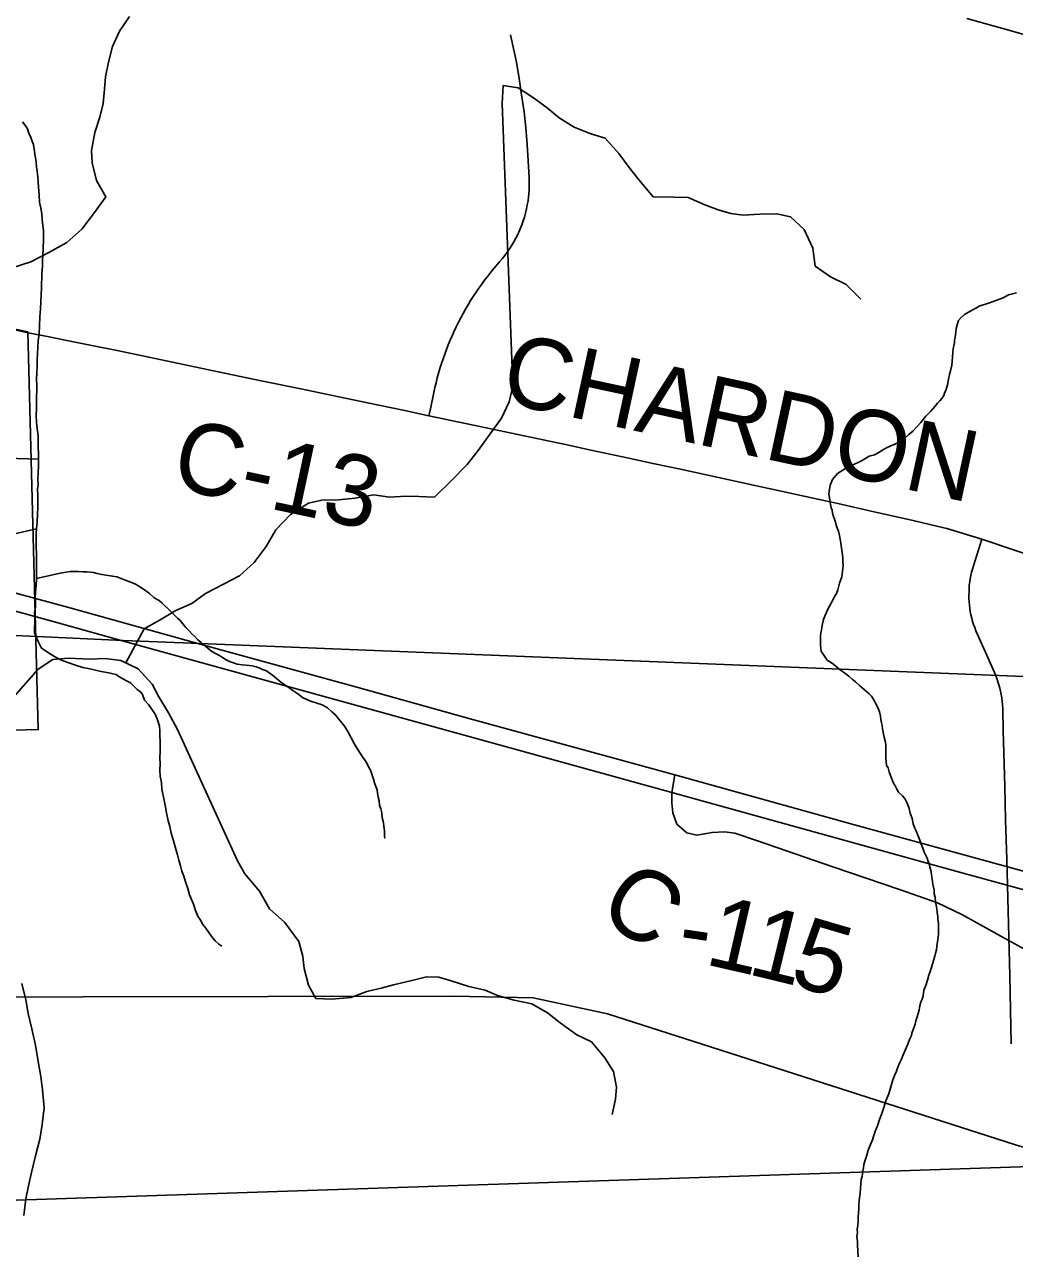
# Model space of a CAD drawing. Extents: x -6.1 to 38, y -7.7 to 22.
# Drawn here: x 7.096 to 7.886, y 19.438 to 20.415 of the extents above; entities that cross this region are included whole.
import ezdxf

# ---------------------------------------------------------------- set-up
doc = ezdxf.new("R2010")
doc.units = 0
for name, color, linetype in [('GM_X_Corporation', 7, 'Continuous'), ('GM_X_County_Road', 7, 'Continuous'), ('GM_X_County_Road_Text', 7, 'Continuous'), ('GM_X_Major_River', 7, 'Continuous'), ('GM_X_Minor_River', 7, 'Continuous'), ('GM_X_Rail_Line', 7, 'Continuous'), ('GM_X_Township_Road', 7, 'Continuous'), ('GM_X_US_Route', 7, 'Continuous')]:
    doc.layers.add(name, color=color, linetype=linetype)

msp = doc.modelspace()

# ---------------------------------------------------------------- linework, layer by layer
at = {"layer": 'GM_X_Corporation'}
for points in [[(6.8881, 19.93659), (7.17492, 19.92346), (7.23616, 19.921), (8.02661, 19.88922), (8.03683, 20.34208), (8.04941, 20.9), (3.3101, 20.9)], [(7.04939, 19.85064), (7.10715, 19.85216), (7.09878, 20.16988), (7.07542, 20.17458)], [(6.8881, 19.93659), (7.17492, 19.92346), (7.23616, 19.921), (8.02661, 19.88922), (8.02125, 19.70471), (8.02079, 19.68982), (8.0189, 19.62846), (7.99279, 18.77986), (7.97287, 17.92154), (7.97183, 17.87641), (7.95308, 17.06692), (7.95307, 17.06643), (7.93594, 16.3267), (7.92512, 16.10977), (7.91657, 15.91251), (7.90988, 15.74002), (7.90533, 15.62285), (7.88899, 15.0865), (7.88923, 14.89059), (7.27984, 14.90301), (6.7864, 14.92029)]]:
    msp.add_lwpolyline(points, dxfattribs=at)
for points in [[(8.9, 19.53649), (8.9, 20.9), (6.96628, 20.9), (6.97445, 20.38052), (6.97563, 20.30513), (6.97663, 20.24175), (6.9774, 20.19314), (6.99327, 19.47331), (8.77312, 19.53228), (8.77571, 19.53237)], [(8.9, 14.68725), (8.9, 19.53649), (8.77571, 19.53237), (8.77312, 19.53228), (6.99327, 19.47331), (6.99349, 19.46054), (7.03821, 16.8882), (7.05054, 16.17866), (7.07262, 15.21743), (7.07601, 15.03919), (7.07603, 15.03845), (7.07902, 14.88093), (7.08348, 14.64684), (7.55487, 14.65733), (8.5875, 14.68029)]]:
    msp.add_lwpolyline(points, close=True, dxfattribs=at)
at = {"layer": 'GM_X_County_Road'}
for points in [[(8.03903, 20.34126), (8.03704, 20.34154), (8.02539, 20.34562), (8.01048, 20.35417), (7.98562, 20.36888), (7.9597, 20.38467), (7.93887, 20.39335), (7.91146, 20.40209), (7.88363, 20.41004), (7.84843, 20.41978)], [(7.0758, 20.17379), (7.08704, 20.17163), (7.09903, 20.16903)], [(7.09903, 20.16903), (7.11444, 20.166), (7.12985, 20.16295), (7.14999, 20.15884), (7.17013, 20.15474), (7.20054, 20.14838), (7.22821, 20.14259), (7.25589, 20.13682), (7.2863, 20.13048), (7.31672, 20.12413), (7.34714, 20.1178), (7.37755, 20.11145), (7.39829, 20.10713), (7.41902, 20.10281), (7.44941, 20.09636), (7.4798, 20.08992), (7.51019, 20.08347), (7.52919, 20.07944), (7.54819, 20.07541), (7.57857, 20.06889), (7.59913, 20.06448), (7.61969, 20.06006), (7.65006, 20.05348), (7.68043, 20.0469), (7.70003, 20.04265), (7.71963, 20.0384), (7.7455, 20.03267), (7.77552, 20.02588), (7.80554, 20.0191), (7.81979, 20.01579), (7.8323, 20.01269), (7.86032, 20.00411), (7.88492, 19.99592), (7.90953, 19.9878)], [(7.61518, 19.81605), (7.61297, 19.80194), (7.61275, 19.79377), (7.61371, 19.78565), (7.61695, 19.77679), (7.62472, 19.76989), (7.63281, 19.768), (7.64501, 19.7701), (7.65494, 19.77053), (7.66315, 19.76945), (7.68214, 19.7632), (7.74151, 19.74268), (7.79461, 19.72455), (7.82483, 19.71398), (7.84447, 19.70448), (7.87556, 19.68721), (7.89974, 19.67404), (7.92627, 19.65966), (7.95398, 19.64481), (7.97576, 19.63639), (7.98522, 19.63324), (8.00249, 19.63), (8.01715, 19.62817)]]:
    msp.add_lwpolyline(points, dxfattribs=at)
at = {"layer": 'GM_X_Major_River'}
msp.add_lwpolyline([(7.09564, 19.46433), (7.09706, 19.47761), (7.09927, 19.48786), (7.10184, 19.4985), (7.10478, 19.51179), (7.10848, 19.52509), (7.11029, 19.53686), (7.11172, 19.55014), (7.11049, 19.56454), (7.10929, 19.57515), (7.10694, 19.58727), (7.10497, 19.60015), (7.10186, 19.6134), (7.09914, 19.62552), (7.09717, 19.63651), (7.09406, 19.64938)], dxfattribs=at)
at = {"layer": 'GM_X_Minor_River'}
for points in [[(7.08638, 20.22075), (7.10111, 20.22572), (7.11546, 20.23297), (7.12981, 20.24097), (7.14188, 20.25162), (7.15206, 20.26492), (7.1611, 20.27746), (7.1535, 20.29071), (7.15005, 20.30473), (7.14965, 20.31459), (7.15225, 20.329), (7.15638, 20.34115), (7.159, 20.35215), (7.1601, 20.36353), (7.16083, 20.37339), (7.16306, 20.38515), (7.16643, 20.39767), (7.17207, 20.40982), (7.17998, 20.4216)], [(7.17691, 19.90557), (7.19158, 19.93253), (7.20442, 19.93977), (7.21688, 19.94739), (7.22972, 19.95274), (7.24067, 19.96073), (7.25502, 19.96836), (7.26786, 19.97484), (7.27955, 19.98549), (7.28897, 19.99841), (7.29687, 20.0117), (7.30856, 20.02387), (7.3229, 20.03301), (7.33349, 20.03531), (7.34672, 20.03573), (7.35996, 20.03691), (7.37507, 20.03961), (7.38756, 20.03775), (7.40042, 20.03854), (7.41101, 20.0382), (7.42349, 20.03785), (7.43669, 20.05078), (7.44951, 20.06371), (7.45818, 20.07511), (7.4691, 20.09031), (7.47701, 20.10095), (7.48302, 20.11385), (7.48601, 20.12637), (7.47743, 20.35194), (7.47815, 20.36635), (7.49025, 20.36449), (7.50238, 20.35657), (7.51337, 20.34864), (7.52285, 20.3407), (7.53497, 20.33315), (7.54822, 20.32788), (7.55957, 20.3245), (7.57058, 20.31202), (7.57893, 20.30105), (7.5869, 20.29084), (7.5979, 20.2776), (7.61454, 20.27727), (7.62589, 20.27692), (7.63914, 20.27127), (7.64974, 20.26713), (7.65996, 20.26413), (7.6698, 20.26302), (7.68303, 20.26382), (7.69665, 20.26386), (7.70762, 20.26161), (7.71862, 20.25141), (7.72547, 20.23664), (7.7274, 20.22224), (7.73953, 20.21355), (7.75202, 20.20752), (7.76378, 20.1958)], [(7.0945, 20.33738), (7.09722, 20.33401), (7.0984, 20.33175), (7.0996, 20.32835), (7.10118, 20.32495), (7.10239, 20.32117), (7.10318, 20.31929), (7.1036, 20.31701), (7.10403, 20.31436), (7.10446, 20.31132), (7.10489, 20.30867), (7.10533, 20.30526), (7.10578, 20.30146), (7.10622, 20.29767), (7.10668, 20.29349), (7.10714, 20.28932), (7.10721, 20.28514), (7.1077, 20.27906), (7.10818, 20.27337), (7.10903, 20.26844), (7.10987, 20.26389), (7.11033, 20.25934), (7.11079, 20.25478), (7.11124, 20.25099), (7.11132, 20.24681), (7.11138, 20.24301), (7.11085, 20.23045), (7.11053, 20.22702), (7.11061, 20.22284), (7.11029, 20.21903), (7.10998, 20.2156), (7.11004, 20.21218), (7.10972, 20.20876), (7.10979, 20.20495), (7.10951, 20.19924), (7.10923, 20.19392), (7.10895, 20.18821), (7.1083, 20.18173), (7.10805, 20.1745), (7.10779, 20.16804), (7.10713, 20.1627), (7.10684, 20.15737), (7.10655, 20.15242), (7.10626, 20.14747), (7.10635, 20.14253), (7.10607, 20.13683), (7.10578, 20.13188), (7.10587, 20.12694), (7.10594, 20.12314), (7.10565, 20.11781), (7.10573, 20.11324), (7.10582, 20.1083), (7.10554, 20.10297), (7.10564, 20.09765), (7.10611, 20.09234), (7.10697, 20.08665), (7.10706, 20.08171), (7.10714, 20.07715), (7.10722, 20.07297), (7.10731, 20.06802), (7.1074, 20.06308), (7.10712, 20.05699), (7.10684, 20.05167), (7.10691, 20.04786), (7.1066, 20.04406), (7.10668, 20.03949), (7.10676, 20.03494), (7.10686, 20.02961), (7.10657, 20.02428), (7.1063, 20.01819), (7.10565, 20.01248), (7.10533, 20.00905), (7.10543, 20.00335), (7.10552, 19.99803), (7.10563, 19.99233), (7.10574, 19.98625), (7.10559, 19.97294), (7.10532, 19.96723), (7.10503, 19.9619), (7.10473, 19.95771), (7.10479, 19.95429), (7.10486, 19.95011), (7.10419, 19.94515), (7.10424, 19.94249), (7.10428, 19.94021), (7.10434, 19.93717), (7.10402, 19.93374), (7.10409, 19.92956)], [(7.84173, 20.17887), (7.84397, 20.18119), (7.84658, 20.18352), (7.84846, 20.1847), (7.85146, 20.18665), (7.85598, 20.18901), (7.85823, 20.19019), (7.8605, 20.19099), (7.86314, 20.1918), (7.86654, 20.193), (7.87447, 20.19581), (7.87748, 20.197), (7.88162, 20.19936), (7.88804, 20.20099)], [(7.73215, 19.91455), (7.73173, 19.91683), (7.73168, 19.91949), (7.73165, 19.92139), (7.73161, 19.92367), (7.73156, 19.92671), (7.73189, 19.92938), (7.73223, 19.93167), (7.73257, 19.93395), (7.73328, 19.93663), (7.73397, 19.94006), (7.73507, 19.94274), (7.73616, 19.94504), (7.73725, 19.94773), (7.73872, 19.95079), (7.73982, 19.95272), (7.74093, 19.95464), (7.74203, 19.95656), (7.74276, 19.95847), (7.74424, 19.96078), (7.74532, 19.96384), (7.74675, 19.96919), (7.74855, 19.97416), (7.74923, 19.97874), (7.74954, 19.98293), (7.74948, 19.98635), (7.74943, 19.98901), (7.749, 19.99166), (7.74769, 20.00115), (7.74725, 20.00418), (7.74682, 20.00721), (7.746, 20.01062), (7.74521, 20.01251), (7.74401, 20.01553), (7.74359, 20.0178), (7.74279, 20.02007), (7.74199, 20.02233), (7.74119, 20.02498), (7.74076, 20.02726), (7.73997, 20.02914), (7.73954, 20.0318), (7.7391, 20.03521), (7.73868, 20.03749), (7.73826, 20.03976), (7.73859, 20.04243), (7.73892, 20.04547), (7.73926, 20.04738), (7.73999, 20.04929), (7.74108, 20.05198), (7.74518, 20.05662), (7.75006, 20.05974), (7.75457, 20.06248), (7.75872, 20.06408), (7.7621, 20.06566), (7.76436, 20.06684), (7.76699, 20.06841), (7.77037, 20.07037), (7.77453, 20.07159), (7.77754, 20.07316), (7.78054, 20.07512), (7.78431, 20.07708), (7.7877, 20.07867), (7.79033, 20.07986), (7.79297, 20.08104), (7.79486, 20.08184), (7.79673, 20.08339), (7.79935, 20.08534), (7.80197, 20.08767), (7.80534, 20.09039), (7.81167, 20.09735), (7.81353, 20.09966), (7.81575, 20.10236), (7.81762, 20.1043), (7.81948, 20.10623), (7.82135, 20.10817), (7.82321, 20.11048), (7.82506, 20.11279), (7.82693, 20.11473), (7.82841, 20.11666), (7.82989, 20.11897), (7.83061, 20.12088), (7.83171, 20.12318), (7.83243, 20.12547), (7.83314, 20.12853), (7.83383, 20.13196), (7.83453, 20.13578), (7.8356, 20.1396), (7.83629, 20.14304), (7.83662, 20.14608), (7.83693, 20.14989), (7.83725, 20.15332), (7.83757, 20.15637), (7.83791, 20.15865), (7.83862, 20.16133), (7.83859, 20.16323), (7.83893, 20.16513), (7.83928, 20.16742), (7.83961, 20.16971), (7.83994, 20.17238), (7.84065, 20.17543), (7.84173, 20.17887)], [(7.10731, 20.06802), (7.06474, 20.06954)], [(7.10565, 20.01248), (7.07879, 20.00629)], [(7.10559, 19.97294), (7.12451, 19.97708), (7.12943, 19.97792), (7.13284, 19.97837), (7.1355, 19.97841), (7.13892, 19.97847), (7.14272, 19.97816), (7.14614, 19.97822), (7.14842, 19.97788), (7.15109, 19.97755), (7.15414, 19.97684), (7.15795, 19.97615), (7.16138, 19.97545), (7.16633, 19.97478), (7.16976, 19.97408), (7.17205, 19.97336), (7.17473, 19.97227), (7.17741, 19.97118), (7.18008, 19.97008), (7.18238, 19.96936), (7.18467, 19.96826), (7.18659, 19.96716), (7.1889, 19.96568), (7.19197, 19.96383), (7.19582, 19.96086), (7.19968, 19.95751), (7.20352, 19.95529), (7.20583, 19.95343), (7.21317, 19.94634), (7.2155, 19.94372), (7.2182, 19.94111), (7.22052, 19.93925), (7.22246, 19.93662), (7.22479, 19.93362), (7.2275, 19.93101), (7.22982, 19.92876), (7.23214, 19.92653), (7.23446, 19.9239), (7.23716, 19.92167), (7.23986, 19.91944), (7.24256, 19.91721), (7.24564, 19.9146), (7.24909, 19.91276), (7.25178, 19.91129), (7.25408, 19.90981), (7.25716, 19.90796), (7.25984, 19.90649), (7.2629, 19.9054), (7.26596, 19.90432), (7.26976, 19.904), (7.27318, 19.90369), (7.27547, 19.90335), (7.27775, 19.90301), (7.28118, 19.90231), (7.28348, 19.90159), (7.28616, 19.90012), (7.28922, 19.89903), (7.29152, 19.89755), (7.29422, 19.8957), (7.2973, 19.89309), (7.30077, 19.89011), (7.30385, 19.88788), (7.30731, 19.88566), (7.31039, 19.88344), (7.31423, 19.88084), (7.31808, 19.87787), (7.32191, 19.87604), (7.32536, 19.87458), (7.32803, 19.87387), (7.33032, 19.87315), (7.33223, 19.87242), (7.33415, 19.87169), (7.33606, 19.87059), (7.33798, 19.86948), (7.34145, 19.8665), (7.34376, 19.86464), (7.35154, 19.85489), (7.35427, 19.85076), (7.35702, 19.84549), (7.35938, 19.84097), (7.36173, 19.83721), (7.36407, 19.83345), (7.36603, 19.83044), (7.36798, 19.82743), (7.36955, 19.8248), (7.37073, 19.82254), (7.37229, 19.8199), (7.37349, 19.8165), (7.3747, 19.81272), (7.37551, 19.80969), (7.37671, 19.80667), (7.37752, 19.80403), (7.37794, 19.80137), (7.37838, 19.79834), (7.37919, 19.79531), (7.37963, 19.7919), (7.38045, 19.78887), (7.38126, 19.78584), (7.38171, 19.78167), (7.38252, 19.77902), (7.38342, 19.77143)], [(7.10409, 19.92956), (7.10687, 19.92315), (7.10963, 19.91711), (7.11347, 19.9149), (7.1154, 19.91341), (7.12001, 19.91045), (7.12499, 19.90788), (7.13073, 19.9057), (7.13684, 19.90353), (7.14257, 19.90173), (7.14829, 19.90069), (7.15286, 19.89963), (7.15744, 19.89857), (7.16354, 19.89754), (7.16658, 19.89683), (7.16926, 19.89612), (7.17156, 19.89464), (7.17463, 19.8928), (7.17809, 19.89096), (7.18077, 19.88948), (7.18347, 19.88687), (7.18618, 19.88426), (7.18888, 19.88202), (7.19043, 19.88015), (7.19203, 19.87562), (7.19513, 19.87225), (7.19747, 19.86887), (7.19942, 19.86624), (7.2006, 19.86398), (7.20178, 19.86134), (7.20258, 19.85908), (7.2038, 19.85491), (7.20425, 19.85112), (7.20446, 19.83934), (7.20454, 19.83477), (7.20425, 19.82983), (7.20434, 19.82489), (7.20405, 19.81994), (7.20451, 19.815), (7.20536, 19.81007), (7.20584, 19.80476), (7.20709, 19.79832), (7.20835, 19.79187), (7.2096, 19.78581), (7.21085, 19.77937), (7.21207, 19.77483), (7.21331, 19.76953), (7.21452, 19.76537), (7.21575, 19.76045), (7.21695, 19.75667), (7.21818, 19.75212), (7.21939, 19.74796), (7.22061, 19.74342), (7.22182, 19.73926), (7.22342, 19.73511), (7.22464, 19.73057), (7.22663, 19.72528), (7.22786, 19.72036), (7.22945, 19.71658), (7.23104, 19.71281), (7.23264, 19.7079), (7.23462, 19.70337), (7.23658, 19.69998), (7.23854, 19.69659), (7.24087, 19.69359), (7.24321, 19.69021), (7.24555, 19.68683), (7.24827, 19.68346), (7.25136, 19.68085), (7.25366, 19.67937)], [(7.04439, 19.82974), (7.10696, 19.90044), (7.11867, 19.90806), (7.13114, 19.90923), (7.14816, 19.90852), (7.16026, 19.90894), (7.17313, 19.90746), (7.18676, 19.90067), (7.19814, 19.88857), (7.20347, 19.87835), (7.21107, 19.86549), (7.21829, 19.85224), (7.26625, 19.74736), (7.27195, 19.73714), (7.28372, 19.72315), (7.2917, 19.70915), (7.30383, 19.69819), (7.31522, 19.68306), (7.31829, 19.67093), (7.31945, 19.66146), (7.32289, 19.6482), (7.3286, 19.6376), (7.34145, 19.63688), (7.35658, 19.63844), (7.36942, 19.64303), (7.38076, 19.64571), (7.39058, 19.6484), (7.40532, 19.65185), (7.41704, 19.65492), (7.42687, 19.65457), (7.43671, 19.65156), (7.45072, 19.64705), (7.46396, 19.64406), (7.47381, 19.63992), (7.48706, 19.63616), (7.50106, 19.63317), (7.51356, 19.626), (7.52379, 19.61807), (7.53705, 19.60863), (7.54879, 19.60298), (7.55942, 19.59012), (7.56626, 19.57914), (7.56857, 19.56664), (7.56784, 19.55716), (7.56523, 19.54502)], [(7.81021, 19.62849), (7.81091, 19.63155), (7.81162, 19.6346), (7.81272, 19.6369), (7.81343, 19.63958), (7.81411, 19.64415), (7.81556, 19.64798), (7.817, 19.65219), (7.81807, 19.65601), (7.81915, 19.65907), (7.82024, 19.66213), (7.82094, 19.66519), (7.82202, 19.66863), (7.82273, 19.6713), (7.82345, 19.6736), (7.82416, 19.67627), (7.82449, 19.67932), (7.82515, 19.68465), (7.82584, 19.68885), (7.82577, 19.69227), (7.82572, 19.69531), (7.82567, 19.69797), (7.82525, 19.70063), (7.8252, 19.70329), (7.82477, 19.70594), (7.82434, 19.70898), (7.8239, 19.71201), (7.82347, 19.71466), (7.82303, 19.71846), (7.82222, 19.72111), (7.82217, 19.72377), (7.82174, 19.72642), (7.82132, 19.72869), (7.8209, 19.73097), (7.82047, 19.734), (7.82004, 19.73666), (7.81961, 19.73969), (7.81879, 19.74272), (7.81837, 19.74499), (7.81758, 19.74688), (7.81677, 19.74953), (7.81559, 19.75179), (7.8144, 19.75443), (7.81321, 19.75745), (7.81201, 19.76085), (7.81082, 19.76387), (7.80764, 19.7718), (7.80646, 19.77406), (7.80564, 19.77708), (7.80481, 19.78125), (7.80322, 19.7854), (7.80239, 19.78919), (7.80119, 19.79221), (7.8004, 19.7941), (7.79921, 19.79674), (7.79689, 19.79936), (7.7938, 19.80235), (7.79261, 19.80461), (7.79105, 19.80724), (7.78987, 19.8095), (7.78868, 19.81214), (7.78748, 19.81554), (7.78629, 19.81856), (7.78547, 19.82159), (7.7843, 19.82347), (7.78386, 19.82689), (7.78382, 19.82879), (7.78379, 19.83107), (7.78372, 19.83449), (7.78368, 19.83715), (7.78362, 19.84019), (7.78319, 19.84322), (7.78237, 19.84625), (7.78195, 19.84852), (7.78154, 19.85042), (7.78112, 19.85269), (7.78069, 19.85535), (7.78027, 19.85762), (7.77984, 19.86027), (7.77942, 19.86293), (7.77859, 19.86633), (7.7774, 19.86973), (7.77582, 19.87275), (7.77464, 19.87501), (7.77347, 19.87689), (7.77229, 19.87877), (7.77036, 19.88064), (7.76457, 19.88586), (7.76265, 19.88734), (7.75955, 19.89033), (7.75686, 19.89256), (7.75416, 19.89479), (7.74992, 19.89814), (7.74761, 19.89962), (7.74414, 19.9026), (7.74222, 19.90409), (7.73952, 19.90594), (7.73722, 19.90742), (7.73527, 19.91005), (7.73371, 19.9123), (7.73215, 19.91455)], [(7.38342, 19.77143), (7.3835, 19.76687), (7.3839, 19.76574), (7.38352, 19.76573)], [(7.76172, 19.43104), (7.76117, 19.44092), (7.76112, 19.44358), (7.7607, 19.44547), (7.76066, 19.44775), (7.76099, 19.45042), (7.76095, 19.45308), (7.76126, 19.45651), (7.76158, 19.45994), (7.76152, 19.46336), (7.76185, 19.46602), (7.76216, 19.47021), (7.76212, 19.47249), (7.76243, 19.4763), (7.76309, 19.48202), (7.7634, 19.48582), (7.76371, 19.48963), (7.76403, 19.49306), (7.76475, 19.49536), (7.76508, 19.49764), (7.76542, 19.49993), (7.76576, 19.50222), (7.76609, 19.50489), (7.76717, 19.50833), (7.76861, 19.51254), (7.76968, 19.51636), (7.7715, 19.52095), (7.77295, 19.52478), (7.77403, 19.52822), (7.77548, 19.53205), (7.77693, 19.53588), (7.77874, 19.54086), (7.78055, 19.54583), (7.78199, 19.55042), (7.78379, 19.55577), (7.78597, 19.56152), (7.78777, 19.56687), (7.78918, 19.5726), (7.79101, 19.57644), (7.7921, 19.5795), (7.79318, 19.58256), (7.79464, 19.58601), (7.79611, 19.58908), (7.79756, 19.59252), (7.79939, 19.59674), (7.80121, 19.60095), (7.80266, 19.60478), (7.80412, 19.60785), (7.80447, 19.60976), (7.807, 19.61703), (7.80771, 19.6197), (7.80879, 19.62276), (7.8095, 19.62544), (7.81021, 19.62849)]]:
    msp.add_lwpolyline(points, dxfattribs=at)
at = {"layer": 'GM_X_Rail_Line'}
msp.add_lwpolyline([(6.19287, 19.69813), (6.21792, 19.65768), (6.25419, 19.613), (6.2935, 19.58374), (6.34004, 19.56589), (6.38312, 19.55199), (6.4273, 19.55367), (6.48418, 19.56365), (6.64401, 19.60019), (6.71957, 19.61741), (6.76764, 19.62675), (6.84656, 19.6383), (7.43863, 19.63931), (7.50222, 19.63795), (7.56146, 19.62521), (7.63701, 19.60108), (7.88712, 19.52077), (7.95726, 19.49994), (8.00695, 19.47618), (8.05679, 19.43987), (8.28809, 19.27109), (8.78458, 18.9138), (8.9, 18.83346)], dxfattribs=at)
at = {"layer": 'GM_X_Township_Road'}
for points in [[(7.41902, 20.10281), (7.42015, 20.10836), (7.42291, 20.12136), (7.42371, 20.12523), (7.42466, 20.12909), (7.42561, 20.13294), (7.42671, 20.13677), (7.4278, 20.14058), (7.42898, 20.14437), (7.43022, 20.14814), (7.43155, 20.15188), (7.43292, 20.1556), (7.43434, 20.1593), (7.43587, 20.16298), (7.43743, 20.16661), (7.43909, 20.17024), (7.44079, 20.17382), (7.44255, 20.17738), (7.44436, 20.18091), (7.44625, 20.1844), (7.4482, 20.18785), (7.45019, 20.19128), (7.45228, 20.19468), (7.45441, 20.19803), (7.45659, 20.20134), (7.45882, 20.20463), (7.46109, 20.20786), (7.46346, 20.21106), (7.46589, 20.21421), (7.46835, 20.21733), (7.47086, 20.2204), (7.47527, 20.22556), (7.47745, 20.22807), (7.47949, 20.23066), (7.48148, 20.23331), (7.48333, 20.23604), (7.48514, 20.23882), (7.48679, 20.24167), (7.48836, 20.24457), (7.48988, 20.24754), (7.49125, 20.25055), (7.4931, 20.25515), (7.4942, 20.25827), (7.49519, 20.26142), (7.49609, 20.2646), (7.49685, 20.26783), (7.49751, 20.27106), (7.49808, 20.27432), (7.49851, 20.27759), (7.49894, 20.28255), (7.49909, 20.28585), (7.499, 20.29303), (7.49825, 20.30624), (7.49726, 20.31942), (7.4963, 20.33273), (7.49488, 20.34547), (7.49292, 20.35888), (7.49098, 20.37197), (7.48886, 20.38503), (7.48414, 20.40695)], [(7.88387, 19.60128), (7.88327, 19.62844), (7.88267, 19.6556), (7.88184, 19.68665), (7.881, 19.71771), (7.88017, 19.74876), (7.87934, 19.77982), (7.87861, 19.80671), (7.87789, 19.83361), (7.87744, 19.8513), (7.87698, 19.86899), (7.87679, 19.87228), (7.87655, 19.87491), (7.87622, 19.87754), (7.87585, 19.88014), (7.87532, 19.88275), (7.87471, 19.88532), (7.87404, 19.88788), (7.87324, 19.8904), (7.87239, 19.89292), (7.87145, 19.89538), (7.8704, 19.89782), (7.863, 19.91447), (7.85559, 19.93112), (7.85465, 19.9336), (7.85374, 19.9361), (7.85299, 19.93862), (7.85228, 19.94117), (7.85166, 19.94375), (7.85115, 19.94635), (7.85072, 19.94895), (7.85039, 19.95159), (7.85015, 19.95421), (7.85002, 19.95687), (7.85011, 19.96479), (7.85035, 19.96743), (7.85064, 19.97006), (7.85107, 19.97268), (7.85154, 19.97527), (7.85211, 19.97786), (7.85282, 19.98041), (7.85358, 19.98295), (7.86032, 20.00411)]]:
    msp.add_lwpolyline(points, dxfattribs=at)
at = {"layer": 'GM_X_US_Route'}
for points in [[(6.7211, 20.04832), (6.87947, 20.00428), (7.1189, 19.93839)], [(7.06349, 19.96814), (7.13037, 19.94989), (7.13326, 19.94909)], [(7.13326, 19.94909), (7.23636, 19.92046), (7.36142, 19.88605), (7.45197, 19.86086), (7.61518, 19.81605)], [(7.1189, 19.93839), (7.17513, 19.92292), (7.35565, 19.87312), (7.61297, 19.80194)], [(7.61518, 19.81605), (7.75881, 19.77617), (7.84307, 19.75294), (8.02146, 19.70417), (8.14551, 19.66955), (8.33405, 19.61765), (8.39877, 19.59963), (8.47646, 19.57811), (8.51624, 19.56662), (8.53644, 19.5601), (8.56055, 19.55141), (8.59116, 19.53752), (8.61201, 19.52623), (8.63133, 19.51472), (8.65305, 19.50017), (8.67195, 19.48583), (8.70734, 19.45869), (8.7762, 19.40454), (8.81092, 19.37747), (8.83437, 19.36054), (8.85131, 19.34924), (8.87781, 19.33405), (8.9, 19.32297)], [(7.61297, 19.80194), (7.8397, 19.73927), (8.021, 19.68928), (8.33536, 19.60266), (8.45631, 19.569), (8.51146, 19.55337), (8.54187, 19.5436), (8.55884, 19.53655), (8.5701, 19.53187), (8.58552, 19.52471), (8.61397, 19.50929), (8.64067, 19.4917), (8.66261, 19.47563), (8.79225, 19.37444), (8.80745, 19.36293), (8.82829, 19.34773), (8.84567, 19.33643), (8.86087, 19.3271), (8.88128, 19.31624), (8.9, 19.30747)]]:
    msp.add_lwpolyline(points, dxfattribs=at)

# ---------------------------------------------------------------- texts
at = {"layer": 'GM_X_County_Road_Text'}
for s, height, rotation, p in [('CHARDON', 0.056818, 347.84749, (7.47451, 20.11416)), ('C-13', 0.056818, 347.95285, (7.21175, 20.04575)), ('C', 0.05682, 326.01333, (7.55169, 19.70431)), ('1', 0.05682, 347.08963, (7.63798, 19.66511)), ('1', 0.05682, 346.36764, (7.67191, 19.65734)), ('5', 0.05682, 343.70649, (7.70525, 19.64927)), ('-', 0.05682, 351.66145, (7.61607, 19.66828))]:
    msp.add_text(s, height=height, rotation=rotation, dxfattribs=at).set_placement(p)

doc.saveas('drawing.dxf')
